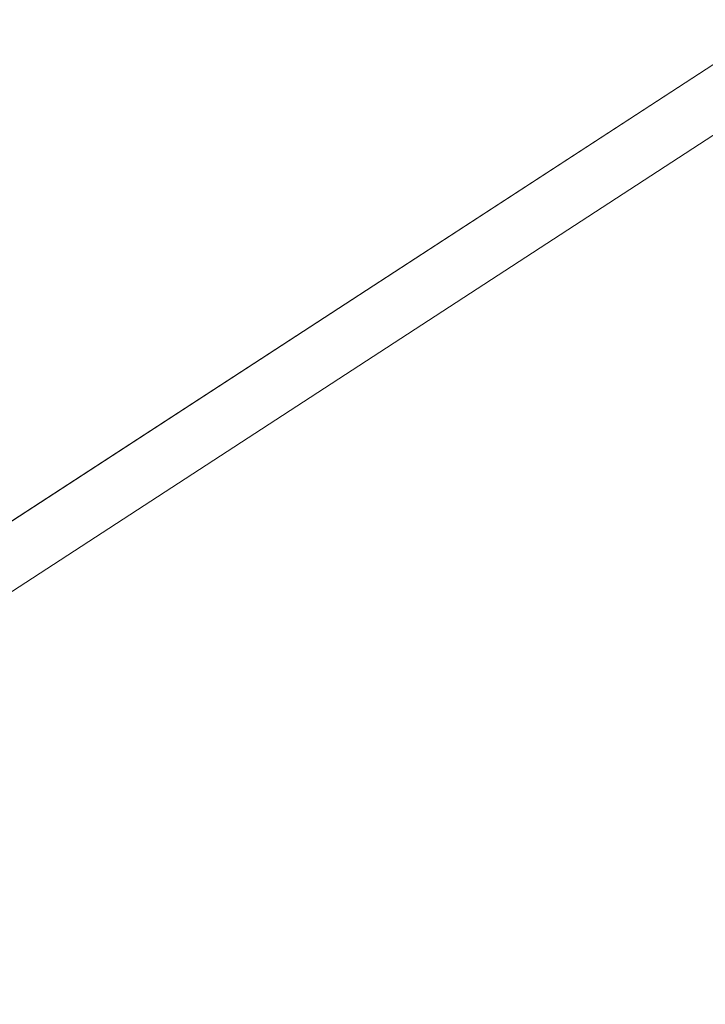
# Model space of a CAD drawing. Header units: metres. Extents: x 163628 to 167855, y 402678 to 405435.
# Tile 528 of 656: x 167398.006 to 167398.245, y 404865.883 to 404866.227. Entities that reach past the tile are written whole.
import ezdxf

# ---------------------------------------------------------------- set-up
doc = ezdxf.new("R2010")
doc.units = ezdxf.units.M
doc.linetypes.add('X-CA190022.004-UO-DWM_Snelfietsroute$0$VH-OPSLUITBAND_80X200', pattern=[14, 8, -2, 2, -2])
for name, color, linetype, lineweight in [('X-CA190022.004-UO-BGT_Ondergrond$0$GE_201_SHDHek_Lijn_GEM', 253, 'X-CA190022.004-UO-BGT_Ondergrond$0$Hekwerk', 9), ('X-CA190022.004-UO-BGT_Ondergrond$0$GE_316_WGDFietspad_Vlak_GEM', 253, 'Continuous', 9), ('X-CA190022.004-UO-BGT_Ondergrond$0$GE_401_OTDErf_Vlak_GEM', 253, 'Continuous', 9), ('X-CA190022.004-UO-BGT_Ondergrond$0$GE_479_BTDGroenvoorziening_grasenkruida_GEM', 253, 'Continuous', 9), ('X-CA190022.004-UO-DWM_Snelfietsroute$0$N-WE-VH-KANTOPSLUITING_ACHTERKANTBAND-G', 125, 'Continuous', 25), ('X-CA190022.004-UO-DWM_Snelfietsroute$0$N-WE-VH-KANTOPSLUITING_OPSLUITBAND_80X200-G', 125, 'X-CA190022.004-UO-DWM_Snelfietsroute$0$VH-OPSLUITBAND_80X200', 25), ('X-CA190022.004-UO-KAD_Percelen$0$B-WE-KG-GRENS_PERCEEL-GV', 150, 'Continuous', 9)]:
    doc.layers.add(name, color=color, linetype=linetype, lineweight=lineweight)
doc.linetypes.add('X-CA190022.004-UO-BGT_Ondergrond$0$Hekwerk', pattern='A,5,-1.5,[2,dgnlstyle-Veghel.shx,S=0.007937,R=0,X=0,Y=0],-1.5', length=8)

msp = doc.modelspace()

# ---------------------------------------------------------------- linework, layer by layer
at = {"layer": 'X-CA190022.004-UO-BGT_Ondergrond$0$GE_201_SHDHek_Lijn_GEM'}
msp.add_line((167404.185, 404870.05), (167386.457, 404858.513), dxfattribs=at)
at = {"layer": 'X-CA190022.004-UO-BGT_Ondergrond$0$GE_316_WGDFietspad_Vlak_GEM', "extrusion": (0, 0, -1)}
msp.add_arc((-167500.06588, 404673.16103), 215.67418, 61.7671724, 64.9076206, dxfattribs=at)
at = {"layer": 'X-CA190022.004-UO-BGT_Ondergrond$0$GE_401_OTDErf_Vlak_GEM', "flags": 128}
msp.add_lwpolyline([(167400.133, 404929.779), (167399.078, 404915.725), (167398.959, 404906.913), (167399.061, 404897.697), (167398.739, 404883.182), (167399.417, 404876.868), (167400.885, 404874.795), (167402.566, 404873.189), (167404.019, 404872.416), (167404.185, 404870.05), (167386.457, 404858.513), (167385.635, 404857.979), (167382.913, 404856.207), (167381.541, 404855.42), (167380.788, 404854.987), (167368.252, 404847.792)], dxfattribs=at)
at = {"layer": 'X-CA190022.004-UO-BGT_Ondergrond$0$GE_479_BTDGroenvoorziening_grasenkruida_GEM', "flags": 128}
msp.add_lwpolyline([(167398.04, 404863.177), (167388.203, 404857.52), (167387.316, 404857.01), (167386.457, 404858.513), (167404.185, 404870.05), (167404.019, 404872.416), (167404.15, 404872.347), (167405.442, 404871.835), (167408.223, 404871.146), (167411.392, 404872.393), (167413.819, 404874.138), (167415.221, 404876.379), (167415.156, 404880.274), (167414.836, 404885.141), (167414.618, 404889.075), (167414.781, 404894.281), (167415.895, 404899.11), (167418.121, 404903.623), (167421.793, 404909.346), (167425.691, 404914.648), (167430.241, 404920.627), (167433.288, 404926.385), (167435.746, 404932.159)], dxfattribs=at)
at = {"layer": 'X-CA190022.004-UO-BGT_Ondergrond$0$GE_479_BTDGroenvoorziening_grasenkruida_GEM'}
msp.add_arc((167500.06588, 404673.16103), 215.67418, 115.0923794, 118.2328276, dxfattribs=at)
at = {"layer": 'X-CA190022.004-UO-DWM_Snelfietsroute$0$N-WE-VH-KANTOPSLUITING_ACHTERKANTBAND-G', "ltscale": 0.2, "flags": 128}
msp.add_lwpolyline([(167393.93447, 404861.53438, 0.023806), (167401.63888, 404866.51056, 0.023806)], format="xyb", dxfattribs=at)
at = {"layer": 'X-CA190022.004-UO-DWM_Snelfietsroute$0$N-WE-VH-KANTOPSLUITING_OPSLUITBAND_80X200-G', "ltscale": 0.2, "flags": 128}
msp.add_lwpolyline([(167393.97463, 404861.46519, 0.023806), (167401.68543, 404866.44551, 0.023806)], format="xyb", dxfattribs=at)
at = {"layer": 'X-CA190022.004-UO-KAD_Percelen$0$B-WE-KG-GRENS_PERCEEL-GV', "flags": 128}
msp.add_lwpolyline([(167404.164, 404870.058), (167402.938, 404884.378), (167402.376, 404891.512), (167401.896, 404898.663), (167369.951, 404883.844), (167373.073, 404877.13), (167382.833, 404856.187)], close=True, dxfattribs=at)
msp.add_lwpolyline([(167351.109, 404832.026), (167388.083, 404853.445), (167404.654, 404864.349), (167413.139, 404869.932), (167419.395, 404873.889), (167419.331, 404879.921), (167404.164, 404870.058), (167382.833, 404856.187), (167374.007, 404851.05), (167366.213, 404846.514)], dxfattribs=at)

doc.saveas('drawing.dxf')
